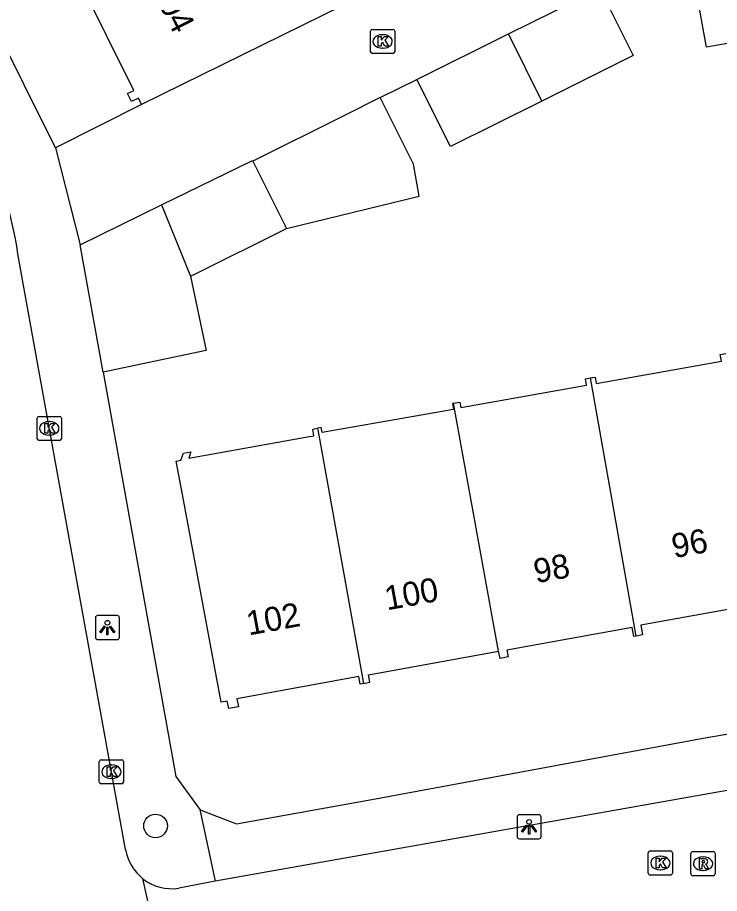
# Model space of a CAD drawing. Extents: x 157793 to 159380, y 380882 to 382313.
# Drawn here: x 158465.8 to 158494.9, y 381483.45 to 381519.79 of the extents above; entities that cross this region are included whole.
import ezdxf

# ---------------------------------------------------------------- set-up
doc = ezdxf.new("R2010")
doc.units = 0
for name, color, linetype in [('IMGEO_Boom', 7, 'Continuous'), ('IMGEO_Kolk', 7, 'Continuous'), ('IMGEO_Lichtpunt', 7, 'Continuous'), ('IMGEO_Pand', 7, 'Continuous'), ('IMGEO_Pand_nummerreeks', 7, 'Continuous'), ('IMGEO_Rijbaan_lokaal_open', 7, 'Continuous'), ('IMGEO_Rioolput', 7, 'Continuous'), ('IMGEO_Voetpad_open', 7, 'Continuous')]:
    doc.layers.add(name, color=color, linetype=linetype)

msp = doc.modelspace()

# ---------------------------------------------------------------- linework, layer by layer
at = {"layer": 'IMGEO_Boom'}
msp.add_circle((158471.518, 381486.251), 0.489, dxfattribs=at)
at = {"layer": 'IMGEO_Kolk'}
for p, q in [((158480.433, 381518.37), (158480.433, 381519.222)), ((158480.508, 381519.296), (158481.36, 381519.296)), ((158480.921, 381519.076), (158480.946, 381519.076)), ((158481.434, 381519.222), (158481.434, 381518.37)), ((158481.36, 381518.296), (158480.508, 381518.296)), ((158480.944, 381518.516), (158480.919, 381518.516)), ((158466.613, 381502.317), (158466.613, 381503.169)), ((158466.688, 381503.243), (158467.54, 381503.243)), ((158467.101, 381503.023), (158467.126, 381503.023)), ((158467.614, 381503.169), (158467.614, 381502.317)), ((158467.124, 381502.463), (158467.099, 381502.463)), ((158467.54, 381502.243), (158466.688, 381502.243)), ((158469.187, 381488.073), (158469.187, 381488.925)), ((158469.262, 381488.999), (158470.114, 381488.999)), ((158470.188, 381488.925), (158470.188, 381488.073)), ((158469.675, 381488.779), (158469.7, 381488.779)), ((158469.698, 381488.219), (158469.673, 381488.219)), ((158470.114, 381487.999), (158469.262, 381487.999)), ((158492.023, 381485.212), (158492.875, 381485.212)), ((158491.948, 381484.286), (158491.948, 381485.138)), ((158492.436, 381484.992), (158492.461, 381484.992)), ((158492.949, 381485.138), (158492.949, 381484.286)), ((158492.875, 381484.212), (158492.023, 381484.212)), ((158492.459, 381484.432), (158492.434, 381484.432))]:
    msp.add_line(p, q, dxfattribs=at)
for points in [[(158480.433, 381518.37), (158480.433, 381519.222)], [(158480.508, 381519.296), (158481.36, 381519.296)], [(158480.754, 381518.996), (158480.877, 381518.996), (158480.877, 381518.845), (158481.007, 381518.996), (158481.171, 381518.996), (158481.025, 381518.845), (158481.178, 381518.596), (158481.026, 381518.596), (158480.941, 381518.76), (158480.877, 381518.693), (158480.877, 381518.596), (158480.754, 381518.596), (158480.754, 381518.996)], [(158481.434, 381519.222), (158481.434, 381518.37)], [(158481.36, 381518.296), (158480.508, 381518.296)], [(158466.613, 381502.317), (158466.613, 381503.169)], [(158466.688, 381503.243), (158467.54, 381503.243)], [(158467.614, 381503.169), (158467.614, 381502.317)], [(158466.934, 381502.943), (158467.057, 381502.943), (158467.057, 381502.792), (158467.187, 381502.943), (158467.351, 381502.943), (158467.205, 381502.792), (158467.358, 381502.543), (158467.206, 381502.543), (158467.121, 381502.707), (158467.057, 381502.64), (158467.057, 381502.543), (158466.934, 381502.543), (158466.934, 381502.943)], [(158467.54, 381502.243), (158466.688, 381502.243)], [(158469.187, 381488.073), (158469.187, 381488.925)], [(158469.262, 381488.999), (158470.114, 381488.999)], [(158470.188, 381488.925), (158470.188, 381488.073)], [(158469.508, 381488.699), (158469.631, 381488.699), (158469.631, 381488.548), (158469.761, 381488.699), (158469.925, 381488.699), (158469.779, 381488.548), (158469.932, 381488.299), (158469.78, 381488.299), (158469.695, 381488.463), (158469.631, 381488.396), (158469.631, 381488.299), (158469.508, 381488.299), (158469.508, 381488.699)], [(158470.114, 381487.999), (158469.262, 381487.999)], [(158492.023, 381485.212), (158492.875, 381485.212)], [(158491.948, 381484.286), (158491.948, 381485.138)], [(158492.269, 381484.912), (158492.392, 381484.912), (158492.392, 381484.761), (158492.522, 381484.912), (158492.686, 381484.912), (158492.54, 381484.761), (158492.693, 381484.512), (158492.541, 381484.512), (158492.456, 381484.676), (158492.392, 381484.609), (158492.392, 381484.512), (158492.269, 381484.512), (158492.269, 381484.912)], [(158492.949, 381485.138), (158492.949, 381484.286)], [(158492.875, 381484.212), (158492.023, 381484.212)]]:
    msp.add_lwpolyline(points, dxfattribs=at)
for centre, start, end in [((158480.51, 381519.22), 91.552, 178.448), ((158480.51, 381519.22), 91.552, 178.448), ((158481.358, 381519.22), 1.552, 88.448), ((158481.358, 381519.22), 1.552, 88.448), ((158480.51, 381518.372), 181.552, 268.448), ((158480.51, 381518.372), 181.552, 268.448), ((158481.358, 381518.372), 271.552, 358.448), ((158481.358, 381518.372), 271.552, 358.448), ((158466.69, 381503.167), 91.552, 178.448), ((158466.69, 381503.167), 91.552, 178.448), ((158467.538, 381503.167), 1.552, 88.448), ((158467.538, 381503.167), 1.552, 88.448), ((158466.69, 381502.319), 181.552, 268.448), ((158466.69, 381502.319), 181.552, 268.448), ((158467.538, 381502.319), 271.552, 358.448), ((158467.538, 381502.319), 271.552, 358.448), ((158469.264, 381488.923), 91.552, 178.448), ((158469.264, 381488.923), 91.552, 178.448), ((158470.112, 381488.923), 1.552, 88.448), ((158470.112, 381488.923), 1.552, 88.448), ((158469.264, 381488.075), 181.552, 268.448), ((158469.264, 381488.075), 181.552, 268.448), ((158470.112, 381488.075), 271.552, 358.448), ((158470.112, 381488.075), 271.552, 358.448), ((158492.025, 381485.136), 91.552, 178.448), ((158492.025, 381485.136), 91.552, 178.448), ((158492.873, 381485.136), 1.552, 88.448), ((158492.873, 381485.136), 1.552, 88.448), ((158492.025, 381484.288), 181.552, 268.448), ((158492.025, 381484.288), 181.552, 268.448), ((158492.873, 381484.288), 271.552, 358.448), ((158492.873, 381484.288), 271.552, 358.448)]:
    msp.add_arc(centre, 0.0765, start, end, dxfattribs=at)
for centre, major_axis, ratio, start_param, end_param in [((158480.92, 381518.796), (-0.387, 0.002), 0.722429, 4.712389, 7.853982), ((158480.945, 381518.796), (-0.39, 0.002), 0.717154, 1.570796, 4.712389), ((158467.1, 381502.743), (-0.387, 0.002), 0.722429, 4.712389, 7.853982), ((158467.125, 381502.743), (-0.39, 0.002), 0.717154, 1.570796, 4.712389), ((158469.674, 381488.499), (-0.387, 0.002), 0.722429, 4.712389, 7.853982), ((158469.699, 381488.499), (-0.39, 0.002), 0.717154, 1.570796, 4.712389), ((158492.435, 381484.712), (-0.387, 0.002), 0.722429, 4.712389, 7.853982), ((158492.46, 381484.712), (-0.39, 0.002), 0.717154, 1.570796, 4.712389)]:
    msp.add_ellipse(centre, major_axis=major_axis, ratio=ratio, start_param=start_param, end_param=end_param, dxfattribs=at)
at = {"layer": 'IMGEO_Lichtpunt'}
for p, q in [((158469.023, 381494.882), (158469.023, 381494.075)), ((158469.023, 381494.882), (158469.023, 381494.075)), ((158469.925, 381494.977), (158469.117, 381494.977)), ((158469.925, 381494.977), (158469.117, 381494.977)), ((158470.019, 381494.075), (158470.019, 381494.882)), ((158470.019, 381494.075), (158470.019, 381494.882)), ((158469.117, 381493.981), (158469.925, 381493.981)), ((158469.117, 381493.981), (158469.925, 381493.981)), ((158487.41, 381486.714), (158486.602, 381486.714)), ((158487.41, 381486.714), (158486.602, 381486.714)), ((158486.508, 381486.619), (158486.508, 381485.812)), ((158486.508, 381486.619), (158486.508, 381485.812)), ((158487.504, 381485.812), (158487.504, 381486.619)), ((158487.504, 381485.812), (158487.504, 381486.619)), ((158486.602, 381485.718), (158487.41, 381485.718)), ((158486.602, 381485.718), (158487.41, 381485.718))]:
    msp.add_line(p, q, dxfattribs=at)
for points in [[(158469.397, 381494.546), (158469.436, 381494.518), (158469.248, 381494.256), (158469.21, 381494.283), (158469.397, 381494.546)], [(158469.499, 381494.498), (158469.546, 381494.498), (158469.546, 381494.176), (158469.499, 381494.176), (158469.499, 381494.498)], [(158469.609, 381494.518), (158469.647, 381494.545), (158469.834, 381494.283), (158469.795, 381494.255), (158469.609, 381494.518)], [(158486.882, 381486.283), (158486.921, 381486.255), (158486.733, 381485.993), (158486.695, 381486.02), (158486.882, 381486.283)], [(158486.984, 381486.235), (158487.031, 381486.235), (158487.031, 381485.913), (158486.984, 381485.913), (158486.984, 381486.235)], [(158487.094, 381486.255), (158487.132, 381486.282), (158487.319, 381486.02), (158487.28, 381485.992), (158487.094, 381486.255)]]:
    msp.add_lwpolyline(points, dxfattribs=at)
for centre in [(158469.522, 381494.68), (158487.007, 381486.417)]:
    msp.add_circle(centre, 0.0994, dxfattribs=at)
for centre, start, end in [((158469.117, 381494.882), 90, 180), ((158469.117, 381494.882), 90, 180), ((158469.925, 381494.882), 0, 90), ((158469.925, 381494.882), 0, 90), ((158469.117, 381494.075), 180, 270), ((158469.117, 381494.075), 180, 270), ((158469.925, 381494.075), 270, 0), ((158469.925, 381494.075), 270, 360), ((158486.602, 381486.619), 90, 180), ((158486.602, 381486.619), 90, 180), ((158487.41, 381486.619), 0, 90), ((158487.41, 381486.619), 0, 90), ((158486.602, 381485.812), 180, 270), ((158486.602, 381485.812), 180, 270), ((158487.41, 381485.812), 270, 0), ((158487.41, 381485.812), 270, 360)]:
    msp.add_arc(centre, 0.0946, start, end, dxfattribs=at)
at = {"layer": 'IMGEO_Pand'}
for points in [[(158498.537, 381519.294), (158494.357, 381518.555), (158493.787, 381521.776)], [(158470.932, 381516.186), (158470.805, 381516.445), (158470.517, 381516.302), (158470.354, 381516.631), (158470.613, 381516.759), (158468.355, 381521.334), (158468.116, 381521.216), (158468.029, 381521.392)], [(158486.149, 381519.111), (158489.939, 381520.999)], [(158489.939, 381520.999), (158491.326, 381518.212), (158487.539, 381516.326)], [(158480.094, 381520.708), (158470.932, 381516.186)], [(158482.356, 381517.222), (158486.149, 381519.111)], [(158487.539, 381516.326), (158486.149, 381519.111)], [(158487.539, 381516.326), (158483.743, 381514.436), (158482.356, 381517.222)], [(158480.836, 381516.465), (158479.275, 381515.688), (158475.549, 381513.833)], [(158476.947, 381511.033), (158482.445, 381512.375), (158482.212, 381513.701), (158480.836, 381516.465)], [(158471.762, 381512.014), (158475.536, 381513.859), (158475.549, 381513.833)], [(158475.549, 381513.833), (158476.947, 381511.033)], [(158468.391, 381510.364), (158471.762, 381512.014)], [(158471.762, 381512.014), (158472.971, 381509.053)], [(158472.971, 381509.053), (158473.18, 381509.157), (158476.947, 381511.033)], [(158469.341, 381505.076), (158468.391, 381510.364)], [(158472.971, 381509.053), (158473.618, 381505.974), (158469.341, 381505.076)], [(158489.557, 381504.839), (158489.741, 381504.872), (158489.787, 381504.612), (158494.979, 381505.532), (158494.93, 381505.809), (158495.158, 381505.849)], [(158483.877, 381503.784), (158484.13, 381503.829), (158484.17, 381503.606), (158489.388, 381504.531), (158489.34, 381504.801), (158489.557, 381504.839)], [(158491.439, 381494.124), (158490.407, 381500), (158489.557, 381504.839)], [(158483.877, 381503.784), (158483.833, 381503.776), (158483.876, 381503.533), (158478.423, 381502.567), (158478.386, 381502.775), (158478.237, 381502.748)], [(158485.732, 381493.496), (158483.877, 381503.784)], [(158480.143, 381492.163), (158480.008, 381492.138), (158479.952, 381492.446), (158474.895, 381491.529), (158474.957, 381491.19), (158474.551, 381491.116), (158474.494, 381491.428), (158474.239, 381491.382), (158472.633, 381500), (158472.374, 381501.389), (158472.564, 381501.423), (158472.671, 381501.718), (158472.986, 381501.773), (158472.892, 381501.514), (158477.816, 381502.387), (158478.082, 381502.434), (158478.033, 381502.712), (158478.237, 381502.748)], [(158478.237, 381502.748), (158478.282, 381502.459), (158478.727, 381500), (158480.143, 381492.163)], [(158497.085, 381495.185), (158496.852, 381495.143), (158496.785, 381495.51), (158491.635, 381494.576), (158491.708, 381494.173), (158491.439, 381494.124)], [(158491.439, 381494.124), (158491.348, 381494.107), (158491.28, 381494.481), (158486.085, 381493.539), (158486.135, 381493.262), (158485.803, 381493.202), (158485.732, 381493.496)], [(158480.143, 381492.163), (158480.399, 381492.209), (158480.342, 381492.519), (158485.732, 381493.496)]]:
    msp.add_lwpolyline(points, dxfattribs=at)
at = {"layer": 'IMGEO_Rijbaan_lokaal_open'}
for points in [[(158480.836, 381516.465), (158482.356, 381517.222)], [(158470.932, 381516.186), (158467.366, 381514.377)], [(158467.366, 381514.377), (158468.391, 381510.364)], [(158470.272, 381485.267), (158466.027, 381508.756), (158465.86, 381509.675)], [(158592.419, 381504.045), (158563.041, 381498.891), (158562.592, 381498.977), (158555.764, 381501.299), (158555.325, 381501.353), (158512.926, 381493.835), (158508.02, 381489.99), (158473.996, 381483.964)], [(158470.981, 381484.069), (158472.41, 381477.598)], [(158473.996, 381483.964), (158472.485, 381483.667)]]:
    msp.add_lwpolyline(points, dxfattribs=at)
for centre, radius, start, end in [((158449.381, 381507.446), 16.629, 7.7018, 25.1056), ((158472.191, 381485.594), 1.946, 189.6647, 231.571), ((158472.193, 381485.589), 1.944, 231.43, 278.6408)]:
    msp.add_arc(centre, radius, start, end, dxfattribs=at)
at = {"layer": 'IMGEO_Rioolput'}
for p, q in [((158493.716, 381484.259), (158493.716, 381485.111)), ((158493.791, 381485.185), (158494.643, 381485.185)), ((158494.204, 381484.965), (158494.229, 381484.965)), ((158494.717, 381485.111), (158494.717, 381484.259)), ((158494.643, 381484.185), (158493.791, 381484.185)), ((158494.227, 381484.405), (158494.202, 381484.405))]:
    msp.add_line(p, q, dxfattribs=at)
for points in [[(158493.716, 381484.259), (158493.716, 381485.111)], [(158493.791, 381485.185), (158494.643, 381485.185)], [(158494.305, 381484.883), (158494.053, 381484.885), (158494.053, 381484.485)], [(158494.717, 381485.111), (158494.717, 381484.259)], [(158494.053, 381484.485), (158494.177, 381484.485), (158494.177, 381484.647), (158494.188, 381484.647)], [(158494.231, 381484.804), (158494.177, 381484.804), (158494.177, 381484.723)], [(158494.177, 381484.723), (158494.229, 381484.723)], [(158494.235, 381484.618), (158494.306, 381484.485), (158494.446, 381484.485), (158494.381, 381484.611)], [(158494.643, 381484.185), (158493.791, 381484.185)]]:
    msp.add_lwpolyline(points, dxfattribs=at)
for centre, radius, start, end in [((158493.793, 381485.109), 0.0765, 91.552, 178.448), ((158493.793, 381485.109), 0.0765, 91.552, 178.448), ((158494.304, 381484.773), 0.109, 350.3612, 89.416), ((158494.641, 381485.109), 0.0765, 1.552, 88.448), ((158494.641, 381485.109), 0.0765, 1.552, 88.448), ((158494.187, 381484.594), 0.0533, 26.0293, 88.6989), ((158494.213, 381484.912), 0.19, 274.7715, 282.9687), ((158494.237, 381484.708), 0.0964, 77.0061, 93.1865), ((158494.251, 381484.765), 0.0378, 276.6634, 79.6772), ((158494.302, 381484.773), 0.112, 277.5842, 350.9817), ((158494.286, 381484.558), 0.108, 29.5134, 73.7905), ((158493.793, 381484.261), 0.0765, 181.552, 268.448), ((158493.793, 381484.261), 0.0765, 181.552, 268.448), ((158494.641, 381484.261), 0.0765, 271.552, 358.448), ((158494.641, 381484.261), 0.0765, 271.552, 358.448)]:
    msp.add_arc(centre, radius, start, end, dxfattribs=at)
for centre, major_axis, ratio, start_param, end_param in [((158494.203, 381484.685), (-0.387, 0.002), 0.722429, 4.712389, 7.853982), ((158494.228, 381484.685), (-0.39, 0.002), 0.717154, 1.570796, 4.712389)]:
    msp.add_ellipse(centre, major_axis=major_axis, ratio=ratio, start_param=start_param, end_param=end_param, dxfattribs=at)
at = {"layer": 'IMGEO_Voetpad_open'}
for points in [[(158467.366, 381514.377), (158453.084, 381543.114)], [(158469.341, 381505.076), (158472.353, 381488.299), (158473.352, 381486.926)], [(158473.352, 381486.926), (158473.502, 381486.868), (158474.87, 381486.341), (158480.485, 381487.347), (158494.229, 381489.885), (158506.364, 381491.986), (158508.997, 381495.396)], [(158473.352, 381486.926), (158473.996, 381483.964)]]:
    msp.add_lwpolyline(points, dxfattribs=at)

# ---------------------------------------------------------------- texts
at = {"layer": 'IMGEO_Pand_nummerreeks'}
for s, rotation, p in [('104', 297.0545, (158471.281, 381521.044)), ('96', 10.3019, (158493.014, 381497.357)), ('98', 10.3018, (158487.293, 381496.316)), ('100', 10.3018, (158481.113, 381495.193)), ('102', 10.3019, (158475.382, 381494.152))]:
    msp.add_text(s, height=1, rotation=rotation, dxfattribs=at).set_placement(p)

doc.saveas('drawing.dxf')
